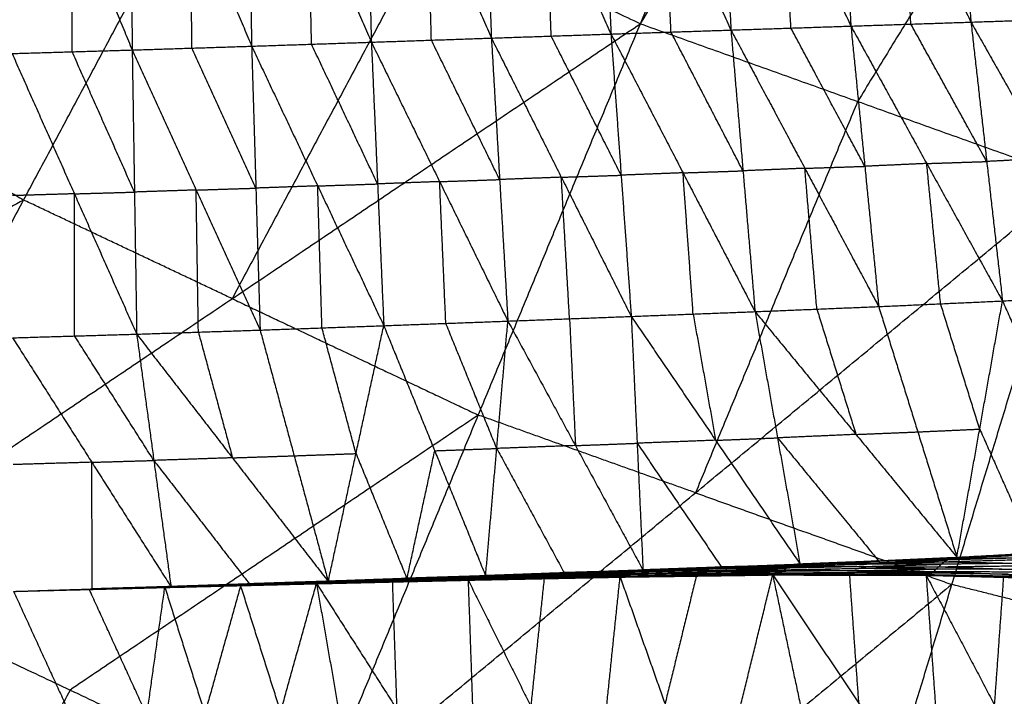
# Model space of a CAD drawing. Header units: millimetres. Extents: x -106 to 110, y -96 to 120.
# Tile 523 of 656: x -20.27 to -11.28, y -33.84 to -27.66. Entities that reach past the tile are written whole.
import ezdxf

# ---------------------------------------------------------------- set-up
doc = ezdxf.new("R2010")
doc.units = ezdxf.units.MM
doc.header["$MEASUREMENT"] = 0
doc.layers.add('Default', color=7, linetype='Continuous', true_color=0x000000)

msp = doc.modelspace()

# ---------------------------------------------------------------- linework, layer by layer
at = {"layer": 'Default'}
for points in [[(-14.606, -27.6985, 3.8092), (-11.4936, -20.1845, 3.779), (-8.3812, -12.6706, 3.7488)], [(-14.606, -27.6985, 3.8092), (-10.2622, -20.6251, 3.779), (-5.9183, -13.5518, 3.7488)], [(-8.2792, -21.3346, 3.779), (-10.4512, -24.8713, 3.7941), (-12.6231, -28.408, 3.8092)], [(-20.2201, -24.8149, 3.8092), (-21.2942, -26.4225, 3.8222), (-22.3684, -28.0302, 3.8351)], [(-12.8478, -25.0642, -3.0817), (-12.7661, -26.392, -2.9213), (-12.6844, -27.7199, -2.7609)], [(-12.8478, -25.0642, -3.0817), (-12.2182, -26.3739, -2.9137), (-11.5885, -27.6836, -2.7457)], [(-11.773, -25.0445, -3.0663), (-11.6808, -26.364, -2.906), (-11.5885, -27.6836, -2.7457)], [(-16.0636, -25.1468, -3.0814), (-16.015, -26.4881, -2.9225), (-15.9663, -27.8294, -2.7636)], [(-16.0636, -25.1468, -3.0814), (-15.469, -26.4696, -2.9244), (-14.8743, -27.7924, -2.7675)], [(-14.9934, -25.1165, -3.0866), (-14.9339, -26.4545, -2.9271), (-14.8743, -27.7924, -2.7675)], [(-14.9934, -25.1165, -3.0866), (-14.3864, -26.4363, -2.927), (-13.7794, -27.756, -2.7673)], [(-13.9213, -25.0886, -3.0875), (-13.8503, -26.4223, -2.9274), (-13.7794, -27.756, -2.7673)], [(-13.9213, -25.0886, -3.0875), (-13.3029, -26.4042, -2.9242), (-12.6844, -27.7199, -2.7609)], [(-19.2711, -25.2435, -3.0604), (-19.2581, -26.5909, -2.9029), (-19.2451, -27.9383, -2.7453)], [(-19.2711, -25.2435, -3.0604), (-18.713, -26.5735, -2.9055), (-18.1548, -27.9035, -2.7506)], [(-18.204, -25.2113, -3.0662), (-18.1794, -26.5574, -2.9084), (-18.1548, -27.9035, -2.7506)], [(-18.204, -25.2113, -3.0662), (-17.6329, -26.5391, -2.9117), (-17.0619, -27.8669, -2.7573)], [(-17.1347, -25.1787, -3.0739), (-17.0983, -26.5228, -2.9156), (-17.0619, -27.8669, -2.7573)], [(-17.1347, -25.1787, -3.0739), (-16.5505, -26.5041, -2.9187), (-15.9663, -27.8294, -2.7636)], [(-20.3434, -25.2747, -3.0591), (-19.7943, -26.6065, -2.9022), (-19.2451, -27.9383, -2.7453)], [(-26.3232, -30.1627, 3.8611), (-22.3684, -28.0302, 3.8351), (-18.4137, -25.8976, 3.8092)], [(-22.0594, -32.7183, 3.8611), (-20.2365, -29.308, 3.8351), (-18.4137, -25.8976, 3.8092)], [(-18.4137, -25.8976, 3.8092), (-16.5098, -26.798, 3.8092), (-14.606, -27.6985, 3.8092)], [(-13.2319, -27.7379, -2.7641), (-13.2674, -27.0711, -2.8441), (-13.3029, -26.4042, -2.9242)], [(-12.1365, -27.7017, -2.7533), (-12.1773, -27.0378, -2.8335), (-12.2182, -26.3739, -2.9137)], [(-16.5141, -27.8481, -2.7605), (-16.5323, -27.1761, -2.8396), (-16.5505, -26.5041, -2.9187)], [(-15.4203, -27.8109, -2.7656), (-15.4446, -27.1403, -2.845), (-15.469, -26.4696, -2.9244)], [(-14.3268, -27.7742, -2.7674), (-14.3566, -27.1052, -2.8472), (-14.3864, -26.4363, -2.927)], [(-18.7, -27.9209, -2.7479), (-18.7065, -27.2472, -2.8267), (-18.713, -26.5735, -2.9055)], [(-17.6084, -27.8852, -2.754), (-17.6207, -27.2121, -2.8329), (-17.6329, -26.5391, -2.9117)], [(-19.7934, -27.9543, -2.7444), (-19.7938, -27.2804, -2.8233), (-19.7943, -26.6065, -2.9022)], [(-16.5098, -26.798, 3.8092), (-17.4213, -28.5032, 3.8222), (-18.3327, -30.2084, 3.8351)], [(-12.6844, -27.7199, -2.7609), (-12.1365, -27.7017, -2.7533), (-11.5885, -27.6836, -2.7457)], [(-11.5885, -27.6836, -2.7457), (-11.0416, -27.6653, -2.7324), (-10.4947, -27.6471, -2.7191)], [(-11.5885, -27.6836, -2.7457), (-11.4446, -28.9564, -2.2401), (-11.3006, -30.2292, -1.7344)], [(-11.5885, -27.6836, -2.7457), (-10.8838, -28.9275, -2.2306), (-10.1791, -30.1714, -1.7155)], [(-22.0594, -32.7183, 3.8611), (-18.3327, -30.2084, 3.8351), (-14.606, -27.6985, 3.8092)], [(-17.5657, -34.8437, 3.8611), (-16.0858, -31.2711, 3.8351), (-14.606, -27.6985, 3.8092)], [(-14.8743, -27.7924, -2.7675), (-14.3268, -27.7742, -2.7674), (-13.7794, -27.756, -2.7673)], [(-14.606, -27.6985, 3.8092), (-12.6231, -28.408, 3.8092), (-10.6401, -29.1175, 3.8092)], [(-13.7794, -27.756, -2.7673), (-13.2319, -27.7379, -2.7641), (-12.6844, -27.7199, -2.7609)], [(-13.7794, -27.756, -2.7673), (-13.6694, -29.0415, -2.2594), (-13.5595, -30.3269, -1.7514)], [(-13.7794, -27.756, -2.7673), (-13.1049, -29.0183, -2.2566), (-12.4305, -30.2806, -1.7458)], [(-12.5575, -29.0002, -2.2533), (-12.8947, -28.3691, -2.5087), (-13.2319, -27.7379, -2.7641)], [(-12.6844, -27.7199, -2.7609), (-12.5575, -29.0002, -2.2533), (-12.4305, -30.2806, -1.7458)], [(-12.6844, -27.7199, -2.7609), (-11.9925, -28.9745, -2.2476), (-11.3006, -30.2292, -1.7344)], [(-11.4446, -28.9564, -2.2401), (-11.7905, -28.3291, -2.4967), (-12.1365, -27.7017, -2.7533)], [(-17.0619, -27.8669, -2.7573), (-16.5141, -27.8481, -2.7605), (-15.9663, -27.8294, -2.7636)], [(-15.891, -29.1211, -2.2573), (-16.2026, -28.4846, -2.5089), (-16.5141, -27.8481, -2.7605)], [(-15.9663, -27.8294, -2.7636), (-15.4203, -27.8109, -2.7656), (-14.8743, -27.7924, -2.7675)], [(-15.9663, -27.8294, -2.7636), (-15.891, -29.1211, -2.2573), (-15.8158, -30.4129, -1.7509)], [(-15.9663, -27.8294, -2.7636), (-15.3279, -29.0999, -2.2582), (-14.6895, -30.3704, -1.7527)], [(-14.7819, -29.0814, -2.2601), (-15.1011, -28.4462, -2.5128), (-15.4203, -27.8109, -2.7656)], [(-14.8743, -27.7924, -2.7675), (-14.7819, -29.0814, -2.2601), (-14.6895, -30.3704, -1.7527)], [(-14.8743, -27.7924, -2.7675), (-14.2169, -29.0597, -2.2595), (-13.5595, -30.3269, -1.7514)], [(-13.6694, -29.0415, -2.2594), (-13.9981, -28.4078, -2.5134), (-14.3268, -27.7742, -2.7674)], [(-20.3417, -27.9704, -2.7435), (-19.7934, -27.9543, -2.7444), (-19.2451, -27.9383, -2.7453)], [(-19.2451, -27.9383, -2.7453), (-18.7, -27.9209, -2.7479), (-18.1548, -27.9035, -2.7506)], [(-19.2451, -27.9383, -2.7453), (-19.2247, -29.2353, -2.2417), (-19.2042, -30.5323, -1.7382)], [(-19.2451, -27.9383, -2.7453), (-18.6614, -29.2167, -2.2439), (-18.0777, -30.4951, -1.7425)], [(-18.1163, -29.1993, -2.2466), (-18.4081, -28.5601, -2.4973), (-18.7, -27.9209, -2.7479)], [(-18.1548, -27.9035, -2.7506), (-17.6084, -27.8852, -2.754), (-17.0619, -27.8669, -2.7573)], [(-18.1548, -27.9035, -2.7506), (-18.1163, -29.1993, -2.2466), (-18.0777, -30.4951, -1.7425)], [(-18.1548, -27.9035, -2.7506), (-17.5517, -29.1792, -2.2489), (-16.9486, -30.4549, -1.7472)], [(-17.0052, -29.1609, -2.2523), (-17.3068, -28.523, -2.5031), (-17.6084, -27.8852, -2.754)], [(-17.0619, -27.8669, -2.7573), (-17.0052, -29.1609, -2.2523), (-16.9486, -30.4549, -1.7472)], [(-17.0619, -27.8669, -2.7573), (-16.4388, -29.1399, -2.2541), (-15.8158, -30.4129, -1.7509)], [(-22.3684, -28.0302, 3.8351), (-21.3025, -28.6691, 3.8351), (-20.2365, -29.308, 3.8351)], [(-20.3417, -27.9704, -2.7435), (-19.7729, -29.2513, -2.2408), (-19.2042, -30.5323, -1.7382)], [(-19.2247, -29.2353, -2.2417), (-19.509, -28.5948, -2.493), (-19.7934, -27.9543, -2.7444)], [(-12.6231, -28.408, 3.8092), (-13.363, -30.1943, 3.8222), (-14.1029, -31.9806, 3.8351)], [(-10.8838, -28.9275, -2.2306), (-11.1642, -28.9419, -2.2353), (-11.4446, -28.9564, -2.2401)], [(-13.1049, -29.0183, -2.2566), (-13.3872, -29.0299, -2.258), (-13.6694, -29.0415, -2.2594)], [(-13.1049, -29.0183, -2.2566), (-12.8312, -29.0093, -2.255), (-12.5575, -29.0002, -2.2533)], [(-12.995, -30.3037, -1.7486), (-13.0499, -29.661, -2.0026), (-13.1049, -29.0183, -2.2566)], [(-11.9925, -28.9745, -2.2476), (-12.275, -28.9874, -2.2505), (-12.5575, -29.0002, -2.2533)], [(-11.9925, -28.9745, -2.2476), (-11.7186, -28.9655, -2.2439), (-11.4446, -28.9564, -2.2401)], [(-11.8656, -30.2549, -1.7401), (-11.929, -29.6147, -1.9939), (-11.9925, -28.9745, -2.2476)], [(-17.5657, -34.8437, 3.8611), (-14.1029, -31.9806, 3.8351), (-10.6401, -29.1175, 3.8092)], [(-16.4388, -29.1399, -2.2541), (-16.1649, -29.1305, -2.2557), (-15.891, -29.1211, -2.2573)], [(-15.3279, -29.0999, -2.2582), (-15.6095, -29.1105, -2.2577), (-15.891, -29.1211, -2.2573)], [(-15.3279, -29.0999, -2.2582), (-15.0549, -29.0907, -2.2591), (-14.7819, -29.0814, -2.2601)], [(-15.2527, -30.3916, -1.7518), (-15.2903, -29.7458, -2.005), (-15.3279, -29.0999, -2.2582)], [(-14.2169, -29.0597, -2.2595), (-14.4994, -29.0705, -2.2598), (-14.7819, -29.0814, -2.2601)], [(-14.2169, -29.0597, -2.2595), (-13.9432, -29.0506, -2.2594), (-13.6694, -29.0415, -2.2594)], [(-14.1245, -30.3486, -1.7521), (-14.1707, -29.7041, -2.0058), (-14.2169, -29.0597, -2.2595)], [(-12.8852, -36.5184, 3.8611), (-11.7627, -32.818, 3.8351), (-10.6401, -29.1175, 3.8092)], [(-18.6614, -29.2167, -2.2439), (-18.3888, -29.208, -2.2452), (-18.1163, -29.1993, -2.2466)], [(-17.5517, -29.1792, -2.2489), (-17.834, -29.1892, -2.2477), (-18.1163, -29.1993, -2.2466)], [(-17.5517, -29.1792, -2.2489), (-17.2785, -29.17, -2.2506), (-17.0052, -29.1609, -2.2523)], [(-17.5131, -30.475, -1.7448), (-17.5324, -29.8271, -1.9969), (-17.5517, -29.1792, -2.2489)], [(-16.4388, -29.1399, -2.2541), (-16.722, -29.1504, -2.2532), (-17.0052, -29.1609, -2.2523)], [(-16.3822, -30.4339, -1.7491), (-16.4105, -29.7869, -2.0016), (-16.4388, -29.1399, -2.2541)], [(-19.7729, -29.2513, -2.2408), (-20.0561, -29.2597, -2.2401), (-20.3393, -29.268, -2.2394)], [(-19.7729, -29.2513, -2.2408), (-19.4988, -29.2433, -2.2413), (-19.2247, -29.2353, -2.2417)], [(-19.7705, -30.5489, -1.7368), (-19.7717, -29.9001, -1.9888), (-19.7729, -29.2513, -2.2408)], [(-18.6614, -29.2167, -2.2439), (-18.943, -29.226, -2.2428), (-19.2247, -29.2353, -2.2417)], [(-18.6409, -30.5137, -1.7403), (-18.6512, -29.8652, -1.9921), (-18.6614, -29.2167, -2.2439)], [(-20.2365, -29.308, 3.8351), (-22.2139, -30.3742, 3.8481), (-24.1913, -31.4405, 3.8611)], [(-18.3327, -30.2084, 3.8351), (-19.2846, -29.7582, 3.8351), (-20.2365, -29.308, 3.8351)], [(-12.8852, -36.5184, 3.8611), (-9.7197, -33.3297, 3.8351), (-6.5543, -30.1409, 3.8092)], [(-11.3006, -30.2292, -1.7344), (-10.7399, -30.2003, -1.725), (-10.1791, -30.1714, -1.7155)], [(-18.3327, -30.2084, 3.8351), (-17.2093, -30.7398, 3.8351), (-16.0858, -31.2711, 3.8351)], [(-13.5595, -30.3269, -1.7514), (-12.995, -30.3037, -1.7486), (-12.4305, -30.2806, -1.7458)], [(-12.4305, -30.2806, -1.7458), (-11.8656, -30.2549, -1.7401), (-11.3006, -30.2292, -1.7344)], [(-12.4305, -30.2806, -1.7458), (-12.0736, -31.4247, -0.8236), (-11.7168, -32.5688, 0.0987)], [(-11.5087, -31.399, -0.8179), (-11.6871, -30.8269, -1.279), (-11.8656, -30.2549, -1.7401)], [(-11.7168, -32.5688, 0.0987), (-11.5087, -31.399, -0.8179), (-11.3006, -30.2292, -1.7344)], [(-11.3006, -30.2292, -1.7344), (-10.7965, -31.3601, -0.8194), (-10.2924, -32.4909, 0.0957)], [(-15.8158, -30.4129, -1.7509), (-15.2527, -30.3916, -1.7518), (-14.6895, -30.3704, -1.7527)], [(-14.6895, -30.3704, -1.7527), (-14.1245, -30.3486, -1.7521), (-13.5595, -30.3269, -1.7514)], [(-14.6895, -30.3704, -1.7527), (-14.6358, -31.5283, -0.8237), (-14.5822, -32.6862, 0.1054)], [(-14.6895, -30.3704, -1.7527), (-13.9193, -31.5011, -0.8254), (-13.149, -32.6317, 0.1019)], [(-14.1245, -30.3486, -1.7521), (-14.0219, -30.9248, -1.2888), (-13.9193, -31.5011, -0.8254)], [(-13.5595, -30.3269, -1.7514), (-13.3543, -31.4793, -0.8248), (-13.149, -32.6317, 0.1019)], [(-13.5595, -30.3269, -1.7514), (-12.6381, -31.4479, -0.8264), (-11.7168, -32.5688, 0.0987)], [(-12.995, -30.3037, -1.7486), (-12.8165, -30.8758, -1.2875), (-12.6381, -31.4479, -0.8264)], [(-18.0777, -30.4951, -1.7425), (-17.5131, -30.475, -1.7448), (-16.9486, -30.4549, -1.7472)], [(-17.4555, -32.7903, 0.1135), (-17.2021, -31.6226, -0.8168), (-16.9486, -30.4549, -1.7472)], [(-16.9486, -30.4549, -1.7472), (-16.3822, -30.4339, -1.7491), (-15.8158, -30.4129, -1.7509)], [(-16.9486, -30.4549, -1.7472), (-16.4837, -31.5969, -0.819), (-16.0188, -32.7389, 0.1093)], [(-15.9173, -31.5759, -0.8208), (-16.1497, -31.0049, -1.2849), (-16.3822, -30.4339, -1.7491)], [(-16.0188, -32.7389, 0.1093), (-15.9173, -31.5759, -0.8208), (-15.8158, -30.4129, -1.7509)], [(-15.8158, -30.4129, -1.7509), (-15.199, -31.5496, -0.8228), (-14.5822, -32.6862, 0.1054)], [(-15.2527, -30.3916, -1.7518), (-15.2258, -30.9706, -1.2873), (-15.199, -31.5496, -0.8228)], [(-20.3369, -30.5656, -1.7354), (-19.7705, -30.5489, -1.7368), (-19.2042, -30.5323, -1.7382)], [(-19.0478, -31.6853, -0.81), (-19.4092, -31.1171, -1.2734), (-19.7705, -30.5489, -1.7368)], [(-19.2042, -30.5323, -1.7382), (-18.6409, -30.5137, -1.7403), (-18.0777, -30.4951, -1.7425)], [(-19.2042, -30.5323, -1.7382), (-19.0478, -31.6853, -0.81), (-18.8914, -32.8383, 0.1182)], [(-19.2042, -30.5323, -1.7382), (-18.3298, -31.6613, -0.8123), (-17.4555, -32.7903, 0.1135)], [(-18.6409, -30.5137, -1.7403), (-18.4854, -31.0875, -1.2763), (-18.3298, -31.6613, -0.8123)], [(-18.0777, -30.4951, -1.7425), (-17.7666, -31.6427, -0.8145), (-17.4555, -32.7903, 0.1135)], [(-17.2021, -31.6226, -0.8168), (-17.3576, -31.0488, -1.2808), (-17.5131, -30.475, -1.7448)], [(-20.3369, -30.5656, -1.7354), (-19.6142, -31.702, -0.8086), (-18.8914, -32.8383, 0.1182)], [(-16.0858, -31.2711, 3.8351), (-17.9492, -32.5261, 3.8481), (-19.8125, -33.781, 3.8611)], [(-14.1029, -31.9806, 3.8351), (-15.0944, -31.6259, 3.8351), (-16.0858, -31.2711, 3.8351)], [(-12.6381, -31.4479, -0.8264), (-12.9962, -31.4636, -0.8256), (-13.3543, -31.4793, -0.8248)], [(-12.6381, -31.4479, -0.8264), (-12.3559, -31.4363, -0.825), (-12.0736, -31.4247, -0.8236)], [(-12.0736, -31.4247, -0.8236), (-11.7912, -31.4119, -0.8207), (-11.5087, -31.399, -0.8179)], [(-11.5087, -31.399, -0.8179), (-11.2566, -31.9644, -0.3603), (-11.0046, -32.5299, 0.0972)], [(-15.199, -31.5496, -0.8228), (-14.9174, -31.5389, -0.8232), (-14.6358, -31.5283, -0.8237)], [(-13.9193, -31.5011, -0.8254), (-14.2776, -31.5147, -0.8245), (-14.6358, -31.5283, -0.8237)], [(-14.6358, -31.5283, -0.8237), (-14.2507, -32.0936, -0.36), (-13.8656, -32.659, 0.1036)], [(-13.9193, -31.5011, -0.8254), (-13.6368, -31.4902, -0.8251), (-13.3543, -31.4793, -0.8248)], [(-13.3543, -31.4793, -0.8248), (-12.8936, -32.0398, -0.3623), (-12.4329, -32.6003, 0.1003)], [(-17.7666, -31.6427, -0.8145), (-17.4843, -31.6326, -0.8157), (-17.2021, -31.6226, -0.8168)], [(-17.2021, -31.6226, -0.8168), (-16.9696, -32.1936, -0.3527), (-16.7371, -32.7646, 0.1114)], [(-16.7371, -32.7646, 0.1114), (-16.6104, -32.1807, -0.3538), (-16.4837, -31.5969, -0.819)], [(-16.4837, -31.5969, -0.819), (-16.2005, -31.5864, -0.8199), (-15.9173, -31.5759, -0.8208)], [(-15.199, -31.5496, -0.8228), (-15.5581, -31.5627, -0.8218), (-15.9173, -31.5759, -0.8208)], [(-15.9173, -31.5759, -0.8208), (-15.6089, -32.1442, -0.3568), (-15.3005, -32.7126, 0.1073)], [(-19.6142, -31.702, -0.8086), (-19.9733, -31.7126, -0.8074), (-20.3323, -31.7233, -0.8062)], [(-19.6142, -31.702, -0.8086), (-19.331, -31.6936, -0.8093), (-19.0478, -31.6853, -0.81)], [(-19.6096, -32.8596, 0.1206), (-19.6119, -32.2808, -0.344), (-19.6142, -31.702, -0.8086)], [(-18.3298, -31.6613, -0.8123), (-18.6888, -31.6733, -0.8112), (-19.0478, -31.6853, -0.81)], [(-19.0478, -31.6853, -0.81), (-18.6106, -32.2498, -0.3471), (-18.1735, -32.8143, 0.1159)], [(-18.3298, -31.6613, -0.8123), (-18.0482, -31.652, -0.8134), (-17.7666, -31.6427, -0.8145)], [(-14.1029, -31.9806, 3.8351), (-12.9328, -32.3993, 3.8351), (-11.7627, -32.818, 3.8351)], [(-11.7783, -32.5784, 0.0802), (-11.0678, -32.5475, 0.0667), (-10.3573, -32.5166, 0.0532)], [(-11.7168, -32.5688, 0.0987), (-11.0046, -32.5299, 0.0972), (-10.2924, -32.4909, 0.0957)], [(-11.7168, -32.5688, 0.0987), (-11.037, -32.5427, 0.076), (-10.3573, -32.5166, 0.0532)], [(-13.2518, -32.6524, 0.0781), (-12.5429, -32.6312, 0.0666), (-11.834, -32.6101, 0.0551)], [(-12.5184, -32.6217, 0.0752), (-12.8729, -32.6322, 0.0809), (-13.2273, -32.6428, 0.0867)], [(-13.2028, -32.6332, 0.0952), (-12.4906, -32.6058, 0.0877), (-11.7783, -32.5784, 0.0802)], [(-13.2028, -32.6332, 0.0952), (-12.5184, -32.6217, 0.0752), (-11.834, -32.6101, 0.0551)], [(-12.4637, -32.6051, 0.091), (-12.8198, -32.6188, 0.0948), (-13.1759, -32.6325, 0.0986)], [(-13.1759, -32.6325, 0.0986), (-12.8333, -32.6192, 0.0931), (-12.4906, -32.6058, 0.0877)], [(-13.149, -32.6317, 0.1019), (-12.4329, -32.6003, 0.1003), (-11.7168, -32.5688, 0.0987)], [(-13.149, -32.6317, 0.1019), (-12.4637, -32.6051, 0.091), (-11.7783, -32.5784, 0.0802)], [(-12.5429, -32.6312, 0.0666), (-12.5307, -32.6265, 0.0709), (-12.5184, -32.6217, 0.0752)], [(-12.5184, -32.6217, 0.0752), (-12.1623, -32.608, 0.0714), (-11.8062, -32.5942, 0.0677)], [(-11.8062, -32.5942, 0.0677), (-12.1484, -32.6, 0.0777), (-12.4906, -32.6058, 0.0877)], [(-12.4637, -32.6051, 0.091), (-12.1056, -32.5893, 0.0902), (-11.7475, -32.5736, 0.0894)], [(-12.4329, -32.6003, 0.1003), (-12.4483, -32.6027, 0.0957), (-12.4637, -32.6051, 0.091)], [(-11.8839, -32.6558, 0.0508), (-11.8589, -32.6329, 0.0529), (-11.834, -32.6101, 0.0551)], [(-11.1511, -32.6243, 0.0308), (-11.505, -32.6286, 0.0419), (-11.8589, -32.6329, 0.0529)], [(-11.834, -32.6101, 0.0551), (-11.125, -32.5898, 0.0345), (-10.4159, -32.5695, 0.0138)], [(-11.834, -32.6101, 0.0551), (-11.8062, -32.5942, 0.0677), (-11.7783, -32.5784, 0.0802)], [(-11.834, -32.6101, 0.0551), (-11.1511, -32.6243, 0.0308), (-10.4682, -32.6385, 0.0064)], [(-11.0971, -32.574, 0.047), (-11.4517, -32.5841, 0.0573), (-11.8062, -32.5942, 0.0677)], [(-11.7783, -32.5784, 0.0802), (-11.7475, -32.5736, 0.0894), (-11.7168, -32.5688, 0.0987)], [(-11.7783, -32.5784, 0.0802), (-11.0971, -32.574, 0.047), (-10.4159, -32.5695, 0.0138)], [(-11.037, -32.5427, 0.076), (-11.3923, -32.5582, 0.0827), (-11.7475, -32.5736, 0.0894)], [(-11.7475, -32.5736, 0.0894), (-11.4077, -32.5606, 0.0781), (-11.0678, -32.5475, 0.0667)], [(-16.0846, -32.7435, 0.0931), (-15.3765, -32.7202, 0.091), (-14.6684, -32.6968, 0.0888)], [(-15.3608, -32.7166, 0.0969), (-15.7149, -32.7282, 0.098), (-16.0689, -32.7399, 0.0991)], [(-16.0532, -32.7363, 0.1051), (-15.3403, -32.7105, 0.1037), (-14.6273, -32.6848, 0.1023)], [(-16.0532, -32.7363, 0.1051), (-15.3608, -32.7166, 0.0969), (-14.6684, -32.6968, 0.0888)], [(-16.036, -32.7376, 0.1072), (-15.6881, -32.724, 0.1054), (-15.3403, -32.7105, 0.1037)], [(-15.323, -32.7118, 0.1058), (-15.6795, -32.7247, 0.1065), (-16.036, -32.7376, 0.1072)], [(-16.0188, -32.7389, 0.1093), (-15.323, -32.7118, 0.1058), (-14.6273, -32.6848, 0.1023)], [(-16.0188, -32.7389, 0.1093), (-15.3005, -32.7126, 0.1073), (-14.5822, -32.6862, 0.1054)], [(-15.395, -32.731, 0.0896), (-15.0409, -32.7193, 0.0885), (-14.6869, -32.7077, 0.0875)], [(-14.6869, -32.7077, 0.0875), (-15.0317, -32.7139, 0.0892), (-15.3765, -32.7202, 0.091)], [(-15.3765, -32.7202, 0.091), (-15.3687, -32.7184, 0.094), (-15.3608, -32.7166, 0.0969)], [(-15.3608, -32.7166, 0.0969), (-15.0044, -32.7037, 0.0963), (-14.6479, -32.6908, 0.0956)], [(-14.6479, -32.6908, 0.0956), (-14.9941, -32.7007, 0.0996), (-15.3403, -32.7105, 0.1037)], [(-15.323, -32.7118, 0.1058), (-14.9639, -32.6987, 0.1048), (-14.6047, -32.6855, 0.1038)], [(-15.3005, -32.7126, 0.1073), (-15.3118, -32.7122, 0.1066), (-15.323, -32.7118, 0.1058)], [(-14.7381, -32.7388, 0.091), (-14.0365, -32.7257, 0.0861), (-13.3349, -32.7126, 0.0812)], [(-14.0202, -32.7155, 0.0836), (-14.3709, -32.7221, 0.0861), (-14.7217, -32.7286, 0.0885)], [(-14.7054, -32.7185, 0.0861), (-14.0006, -32.7009, 0.0806), (-13.2959, -32.6834, 0.075)], [(-14.7054, -32.7185, 0.0861), (-14.6869, -32.7077, 0.0875), (-14.6684, -32.6968, 0.0888)], [(-14.7054, -32.7185, 0.0861), (-14.0202, -32.7155, 0.0836), (-13.3349, -32.7126, 0.0812)], [(-13.9821, -32.6901, 0.0819), (-14.3345, -32.6989, 0.0847), (-14.6869, -32.7077, 0.0875)], [(-14.6684, -32.6968, 0.0888), (-13.9601, -32.6746, 0.0834), (-13.2518, -32.6524, 0.0781)], [(-14.6684, -32.6968, 0.0888), (-13.9821, -32.6901, 0.0819), (-13.2959, -32.6834, 0.075)], [(-14.6684, -32.6968, 0.0888), (-14.6479, -32.6908, 0.0956), (-14.6273, -32.6848, 0.1023)], [(-13.9396, -32.6686, 0.0902), (-14.2937, -32.6797, 0.0929), (-14.6479, -32.6908, 0.0956)], [(-14.6273, -32.6848, 0.1023), (-13.9151, -32.659, 0.0988), (-13.2028, -32.6332, 0.0952)], [(-14.6273, -32.6848, 0.1023), (-13.9396, -32.6686, 0.0902), (-13.2518, -32.6524, 0.0781)], [(-14.6273, -32.6848, 0.1023), (-14.6047, -32.6855, 0.1038), (-14.5822, -32.6862, 0.1054)], [(-14.6047, -32.6855, 0.1038), (-14.2599, -32.6722, 0.1013), (-13.9151, -32.659, 0.0988)], [(-13.8925, -32.6597, 0.1003), (-14.2486, -32.6726, 0.1021), (-14.6047, -32.6855, 0.1038)], [(-14.5822, -32.6862, 0.1054), (-13.8656, -32.659, 0.1036), (-13.149, -32.6317, 0.1019)], [(-14.5822, -32.6862, 0.1054), (-13.8925, -32.6597, 0.1003), (-13.2028, -32.6332, 0.0952)], [(-14.0365, -32.7257, 0.0861), (-14.0283, -32.7206, 0.0849), (-14.0202, -32.7155, 0.0836)], [(-14.0202, -32.7155, 0.0836), (-13.6678, -32.7068, 0.0809), (-13.3154, -32.698, 0.0781)], [(-14.0006, -32.7009, 0.0806), (-13.9914, -32.6955, 0.0812), (-13.9821, -32.6901, 0.0819)], [(-13.3154, -32.698, 0.0781), (-13.658, -32.6995, 0.0793), (-14.0006, -32.7009, 0.0806)], [(-13.9821, -32.6901, 0.0819), (-13.628, -32.679, 0.0792), (-13.2738, -32.6679, 0.0766)], [(-13.2738, -32.6679, 0.0766), (-13.617, -32.6713, 0.08), (-13.9601, -32.6746, 0.0834)], [(-13.9601, -32.6746, 0.0834), (-13.9498, -32.6716, 0.0868), (-13.9396, -32.6686, 0.0902)], [(-13.9396, -32.6686, 0.0902), (-13.5834, -32.6557, 0.0884), (-13.2273, -32.6428, 0.0867)], [(-13.2273, -32.6428, 0.0867), (-13.5712, -32.6509, 0.0927), (-13.9151, -32.659, 0.0988)], [(-13.8925, -32.6597, 0.1003), (-13.5342, -32.6461, 0.0994), (-13.1759, -32.6325, 0.0986)], [(-13.8656, -32.659, 0.1036), (-13.879, -32.6594, 0.102), (-13.8925, -32.6597, 0.1003)], [(-13.3692, -32.7301, 0.0968), (-13.3521, -32.7213, 0.089), (-13.3349, -32.7126, 0.0812)], [(-13.3349, -32.7126, 0.0812), (-13.3154, -32.698, 0.0781), (-13.2959, -32.6834, 0.075)], [(-13.3349, -32.7126, 0.0812), (-12.6313, -32.7057, 0.0703), (-11.9277, -32.6988, 0.0594)], [(-13.3349, -32.7126, 0.0812), (-12.6503, -32.7199, 0.082), (-11.9657, -32.7272, 0.0828)], [(-12.6118, -32.6911, 0.0672), (-12.9636, -32.6946, 0.0727), (-13.3154, -32.698, 0.0781)], [(-13.2959, -32.6834, 0.075), (-13.2738, -32.6679, 0.0766), (-13.2518, -32.6524, 0.0781)], [(-13.2959, -32.6834, 0.075), (-12.5899, -32.6696, 0.0629), (-11.8839, -32.6558, 0.0508)], [(-13.2959, -32.6834, 0.075), (-12.6118, -32.6911, 0.0672), (-11.9277, -32.6988, 0.0594)], [(-12.5678, -32.6541, 0.0644), (-12.9208, -32.661, 0.0705), (-13.2738, -32.6679, 0.0766)], [(-13.2518, -32.6524, 0.0781), (-13.2273, -32.6428, 0.0867), (-13.2028, -32.6332, 0.0952)], [(-13.2518, -32.6524, 0.0781), (-12.5678, -32.6541, 0.0644), (-11.8839, -32.6558, 0.0508)], [(-13.2028, -32.6332, 0.0952), (-13.1759, -32.6325, 0.0986), (-13.149, -32.6317, 0.1019)], [(-12.6503, -32.7199, 0.082), (-12.2985, -32.7165, 0.0765), (-11.9467, -32.713, 0.0711)], [(-12.6313, -32.7057, 0.0703), (-12.6215, -32.6984, 0.0688), (-12.6118, -32.6911, 0.0672)], [(-11.9467, -32.713, 0.0711), (-12.289, -32.7094, 0.0707), (-12.6313, -32.7057, 0.0703)], [(-12.6118, -32.6911, 0.0672), (-12.2588, -32.6842, 0.0612), (-11.9058, -32.6773, 0.0551)], [(-12.5899, -32.6696, 0.0629), (-12.5788, -32.6618, 0.0637), (-12.5678, -32.6541, 0.0644)], [(-11.9058, -32.6773, 0.0551), (-12.2478, -32.6734, 0.059), (-12.5899, -32.6696, 0.0629)], [(-12.5678, -32.6541, 0.0644), (-12.2134, -32.6435, 0.0587), (-11.8589, -32.6329, 0.0529)], [(-11.8589, -32.6329, 0.0529), (-12.2009, -32.6321, 0.0598), (-12.5429, -32.6312, 0.0666)], [(-11.9657, -32.7272, 0.0828), (-11.9467, -32.713, 0.0711), (-11.9277, -32.6988, 0.0594)], [(-11.2406, -32.725, 0.0583), (-11.5937, -32.719, 0.0647), (-11.9467, -32.713, 0.0711)], [(-11.9277, -32.6988, 0.0594), (-11.9058, -32.6773, 0.0551), (-11.8839, -32.6558, 0.0508)], [(-11.9277, -32.6988, 0.0594), (-11.2406, -32.725, 0.0583), (-10.5536, -32.7512, 0.0573)], [(-11.9277, -32.6988, 0.0594), (-11.2209, -32.7013, 0.0395), (-10.514, -32.7039, 0.0196)], [(-11.1989, -32.6798, 0.0352), (-11.5524, -32.6786, 0.0451), (-11.9058, -32.6773, 0.0551)], [(-11.8839, -32.6558, 0.0508), (-11.176, -32.6471, 0.0286), (-10.4682, -32.6385, 0.0064)], [(-11.8839, -32.6558, 0.0508), (-11.1989, -32.6798, 0.0352), (-10.514, -32.7039, 0.0196)], [(-22.0594, -32.7183, 3.8611), (-19.8125, -33.781, 3.8611), (-17.5657, -34.8437, 3.8611)], [(-18.9245, -32.8409, 0.1026), (-18.2215, -32.8201, 0.0981), (-17.5185, -32.7993, 0.0937)], [(-18.9145, -32.8375, 0.1048), (-18.207, -32.8142, 0.1007), (-17.4995, -32.7909, 0.0966)], [(-18.9145, -32.8375, 0.1048), (-18.2165, -32.8184, 0.0992), (-17.5185, -32.7993, 0.0937)], [(-18.9035, -32.8363, 0.112), (-18.191, -32.8118, 0.1096), (-17.4785, -32.7873, 0.1071)], [(-18.9035, -32.8363, 0.112), (-18.2015, -32.8136, 0.1043), (-17.4995, -32.7909, 0.0966)], [(-18.8914, -32.8383, 0.1182), (-18.185, -32.8128, 0.1127), (-17.4785, -32.7873, 0.1071)], [(-18.8914, -32.8383, 0.1182), (-18.1735, -32.8143, 0.1159), (-17.4555, -32.7903, 0.1135)], [(-18.2299, -32.824, 0.1), (-17.8784, -32.8136, 0.0978), (-17.5269, -32.8032, 0.0956)], [(-17.5269, -32.8032, 0.0956), (-17.8742, -32.8117, 0.0968), (-18.2215, -32.8201, 0.0981)], [(-18.2165, -32.8184, 0.0992), (-17.8628, -32.8068, 0.0972), (-17.509, -32.7951, 0.0951)], [(-17.509, -32.7951, 0.0951), (-17.858, -32.8047, 0.0979), (-18.207, -32.8142, 0.1007)], [(-18.2015, -32.8136, 0.1043), (-17.8453, -32.8014, 0.1031), (-17.489, -32.7891, 0.1019)], [(-17.489, -32.7891, 0.1019), (-17.84, -32.8005, 0.1057), (-18.191, -32.8118, 0.1096)], [(-18.185, -32.8128, 0.1127), (-17.826, -32.8008, 0.1115), (-17.467, -32.7888, 0.1103)], [(-17.5631, -32.8078, 0.1131), (-16.871, -32.7917, 0.1111), (-16.1789, -32.7756, 0.1091)], [(-17.5566, -32.8091, 0.1101), (-17.2138, -32.8004, 0.1106), (-16.871, -32.7917, 0.1111)], [(-16.8646, -32.7929, 0.1081), (-17.2106, -32.801, 0.1091), (-17.5566, -32.8091, 0.1101)], [(-17.5502, -32.8103, 0.1071), (-16.8646, -32.7929, 0.1081), (-16.1789, -32.7756, 0.1091)], [(-17.5502, -32.8103, 0.1071), (-16.8551, -32.7941, 0.1063), (-16.16, -32.778, 0.1054)], [(-16.8477, -32.7925, 0.1014), (-17.1952, -32.8006, 0.1018), (-17.5428, -32.8087, 0.1023)], [(-17.5354, -32.8071, 0.0974), (-16.8367, -32.7892, 0.096), (-16.138, -32.7714, 0.0946)], [(-17.5354, -32.8071, 0.0974), (-16.8477, -32.7925, 0.1014), (-16.16, -32.778, 0.1054)], [(-17.5354, -32.8071, 0.0974), (-17.5269, -32.8032, 0.0956), (-17.5185, -32.7993, 0.0937)], [(-16.8282, -32.7853, 0.0941), (-17.1776, -32.7943, 0.0948), (-17.5269, -32.8032, 0.0956)], [(-17.5185, -32.7993, 0.0937), (-16.8157, -32.7786, 0.092), (-16.1129, -32.7579, 0.0902)], [(-17.5185, -32.7993, 0.0937), (-16.8282, -32.7853, 0.0941), (-16.138, -32.7714, 0.0946)], [(-17.5185, -32.7993, 0.0937), (-17.509, -32.7951, 0.0951), (-17.4995, -32.7909, 0.0966)], [(-16.8062, -32.7744, 0.0934), (-17.1576, -32.7848, 0.0943), (-17.509, -32.7951, 0.0951)], [(-17.4995, -32.7909, 0.0966), (-16.7921, -32.7672, 0.0949), (-16.0846, -32.7435, 0.0931)], [(-17.4995, -32.7909, 0.0966), (-16.8062, -32.7744, 0.0934), (-16.1129, -32.7579, 0.0902)], [(-17.4995, -32.7909, 0.0966), (-17.489, -32.7891, 0.1019), (-17.4785, -32.7873, 0.1071)], [(-16.7816, -32.7654, 0.1001), (-17.1353, -32.7773, 0.101), (-17.489, -32.7891, 0.1019)], [(-17.4785, -32.7873, 0.1071), (-16.7659, -32.7618, 0.1061), (-16.0532, -32.7363, 0.1051)], [(-17.4785, -32.7873, 0.1071), (-16.7816, -32.7654, 0.1001), (-16.0846, -32.7435, 0.0931)], [(-17.4785, -32.7873, 0.1071), (-17.467, -32.7888, 0.1103), (-17.4555, -32.7903, 0.1135)], [(-17.467, -32.7888, 0.1103), (-17.1165, -32.7753, 0.1082), (-16.7659, -32.7618, 0.1061)], [(-16.7544, -32.7633, 0.1093), (-17.1107, -32.776, 0.1098), (-17.467, -32.7888, 0.1103)], [(-17.4555, -32.7903, 0.1135), (-16.7544, -32.7633, 0.1093), (-16.0532, -32.7363, 0.1051)], [(-17.4555, -32.7903, 0.1135), (-16.7371, -32.7646, 0.1114), (-16.0188, -32.7389, 0.1093)], [(-16.871, -32.7917, 0.1111), (-16.8508, -33.3731, -0.3632), (-16.8306, -33.9545, -0.8375)], [(-16.8646, -32.7929, 0.1081), (-16.517, -32.7848, 0.1077), (-16.1694, -32.7768, 0.1072)], [(-16.8551, -32.7941, 0.1063), (-16.8598, -32.7935, 0.1072), (-16.8646, -32.7929, 0.1081)], [(-16.8551, -32.7941, 0.1063), (-16.8514, -32.7933, 0.1038), (-16.8477, -32.7925, 0.1014)], [(-16.8477, -32.7925, 0.1014), (-16.4983, -32.7836, 0.1007), (-16.149, -32.7747, 0.1)], [(-16.149, -32.7747, 0.1), (-16.4928, -32.7819, 0.098), (-16.8367, -32.7892, 0.096)], [(-16.8367, -32.7892, 0.096), (-16.8324, -32.7873, 0.0951), (-16.8282, -32.7853, 0.0941)], [(-16.8282, -32.7853, 0.0941), (-16.4768, -32.775, 0.0933), (-16.1254, -32.7646, 0.0924)], [(-16.1254, -32.7646, 0.0924), (-16.4706, -32.7716, 0.0922), (-16.8157, -32.7786, 0.092)], [(-16.8157, -32.7786, 0.092), (-16.8109, -32.7765, 0.0927), (-16.8062, -32.7744, 0.0934)], [(-16.8062, -32.7744, 0.0934), (-16.4525, -32.7626, 0.0926), (-16.0987, -32.7507, 0.0917)], [(-16.0987, -32.7507, 0.0917), (-16.4454, -32.759, 0.0933), (-16.7921, -32.7672, 0.0949)], [(-16.7921, -32.7672, 0.0949), (-16.7868, -32.7663, 0.0975), (-16.7816, -32.7654, 0.1001)], [(-16.7816, -32.7654, 0.1001), (-16.4253, -32.7527, 0.0996), (-16.0689, -32.7399, 0.0991)], [(-16.0689, -32.7399, 0.0991), (-16.4174, -32.7509, 0.1026), (-16.7659, -32.7618, 0.1061)], [(-16.7544, -32.7633, 0.1093), (-16.3952, -32.7504, 0.1082), (-16.036, -32.7376, 0.1072)], [(-16.7371, -32.7646, 0.1114), (-16.7458, -32.7639, 0.1103), (-16.7544, -32.7633, 0.1093)], [(-16.1789, -32.7756, 0.1091), (-15.4851, -32.762, 0.1072), (-14.7913, -32.7484, 0.1054)], [(-16.1789, -32.7756, 0.1091), (-16.1694, -32.7768, 0.1072), (-16.16, -32.778, 0.1054)], [(-16.1789, -32.7756, 0.1091), (-16.1385, -33.9384, -0.8395), (-16.0981, -35.1012, -1.7881)], [(-16.1789, -32.7756, 0.1091), (-15.6065, -33.9286, -0.84), (-15.0341, -35.0817, -1.789)], [(-16.1694, -32.7768, 0.1072), (-15.8273, -32.7694, 0.1072), (-15.4851, -32.762, 0.1072)], [(-15.4756, -32.7632, 0.1054), (-15.8225, -32.77, 0.1063), (-16.1694, -32.7768, 0.1072)], [(-16.16, -32.778, 0.1054), (-15.4756, -32.7632, 0.1054), (-14.7913, -32.7484, 0.1054)], [(-16.16, -32.778, 0.1054), (-15.4633, -32.764, 0.1043), (-14.7667, -32.7499, 0.1031)], [(-16.16, -32.778, 0.1054), (-16.149, -32.7747, 0.1), (-16.138, -32.7714, 0.0946)], [(-15.4523, -32.7606, 0.0989), (-15.8007, -32.7677, 0.0994), (-16.149, -32.7747, 0.1)], [(-16.138, -32.7714, 0.0946), (-15.438, -32.7551, 0.0928), (-14.7381, -32.7388, 0.091)], [(-16.138, -32.7714, 0.0946), (-15.4523, -32.7606, 0.0989), (-14.7667, -32.7499, 0.1031)], [(-16.138, -32.7714, 0.0946), (-16.1254, -32.7646, 0.0924), (-16.1129, -32.7579, 0.0902)], [(-15.4255, -32.7484, 0.0906), (-15.7755, -32.7565, 0.0915), (-16.1254, -32.7646, 0.0924)], [(-16.1129, -32.7579, 0.0902), (-15.4091, -32.7382, 0.0882), (-14.7054, -32.7185, 0.0861)], [(-16.1129, -32.7579, 0.0902), (-15.4255, -32.7484, 0.0906), (-14.7381, -32.7388, 0.091)], [(-16.1129, -32.7579, 0.0902), (-16.0987, -32.7507, 0.0917), (-16.0846, -32.7435, 0.0931)], [(-15.395, -32.731, 0.0896), (-15.7469, -32.7409, 0.0906), (-16.0987, -32.7507, 0.0917)], [(-16.0846, -32.7435, 0.0931), (-15.395, -32.731, 0.0896), (-14.7054, -32.7185, 0.0861)], [(-16.0846, -32.7435, 0.0931), (-16.0689, -32.7399, 0.0991), (-16.0532, -32.7363, 0.1051)], [(-16.0532, -32.7363, 0.1051), (-16.036, -32.7376, 0.1072), (-16.0188, -32.7389, 0.1093)], [(-15.4851, -32.762, 0.1072), (-15.5458, -33.3453, -0.3664), (-15.6065, -33.9286, -0.84)], [(-15.4756, -32.7632, 0.1054), (-15.1273, -32.7562, 0.1048), (-14.779, -32.7492, 0.1043)], [(-15.4633, -32.764, 0.1043), (-15.4695, -32.7636, 0.1048), (-15.4756, -32.7632, 0.1054)], [(-15.4633, -32.764, 0.1043), (-15.4578, -32.7623, 0.1016), (-15.4523, -32.7606, 0.0989)], [(-15.4523, -32.7606, 0.0989), (-15.1024, -32.7525, 0.098), (-14.7524, -32.7443, 0.0971)], [(-14.7524, -32.7443, 0.0971), (-15.0952, -32.7497, 0.0949), (-15.438, -32.7551, 0.0928)], [(-15.438, -32.7551, 0.0928), (-15.4318, -32.7517, 0.0917), (-15.4255, -32.7484, 0.0906)], [(-15.4255, -32.7484, 0.0906), (-15.0736, -32.7385, 0.0896), (-14.7217, -32.7286, 0.0885)], [(-14.7217, -32.7286, 0.0885), (-15.0654, -32.7334, 0.0883), (-15.4091, -32.7382, 0.0882)], [(-15.4091, -32.7382, 0.0882), (-15.4021, -32.7346, 0.0889), (-15.395, -32.731, 0.0896)], [(-15.0341, -35.0817, -1.789), (-14.9127, -33.915, -0.8418), (-14.7913, -32.7484, 0.1054)], [(-14.7913, -32.7484, 0.1054), (-14.095, -32.7395, 0.1038), (-13.3986, -32.7305, 0.1022)], [(-14.7913, -32.7484, 0.1054), (-14.779, -32.7492, 0.1043), (-14.7667, -32.7499, 0.1031)], [(-14.7913, -32.7484, 0.1054), (-14.3812, -33.9078, -0.8405), (-13.9711, -35.0672, -1.7864)], [(-14.779, -32.7492, 0.1043), (-14.437, -32.7443, 0.104), (-14.095, -32.7395, 0.1038)], [(-14.0827, -32.7402, 0.1026), (-14.4309, -32.7447, 0.1035), (-14.779, -32.7492, 0.1043)], [(-14.7667, -32.7499, 0.1031), (-14.068, -32.74, 0.1), (-13.3692, -32.7301, 0.0968)], [(-14.7667, -32.7499, 0.1031), (-14.0827, -32.7402, 0.1026), (-13.3986, -32.7305, 0.1022)], [(-14.7667, -32.7499, 0.1031), (-14.7524, -32.7443, 0.0971), (-14.7381, -32.7388, 0.091)], [(-14.0536, -32.7344, 0.0939), (-14.403, -32.7394, 0.0955), (-14.7524, -32.7443, 0.0971)], [(-14.7381, -32.7388, 0.091), (-14.7217, -32.7286, 0.0885), (-14.7054, -32.7185, 0.0861)], [(-14.7381, -32.7388, 0.091), (-14.0536, -32.7344, 0.0939), (-13.3692, -32.7301, 0.0968)], [(-14.095, -32.7395, 0.1038), (-14.2381, -33.3236, -0.3683), (-14.3812, -33.9078, -0.8405)], [(-14.0827, -32.7402, 0.1026), (-13.7333, -32.7353, 0.1011), (-13.3839, -32.7303, 0.0995)], [(-14.068, -32.74, 0.1), (-14.0753, -32.7401, 0.1013), (-14.0827, -32.7402, 0.1026)], [(-14.068, -32.74, 0.1), (-14.0608, -32.7372, 0.0969), (-14.0536, -32.7344, 0.0939)], [(-14.0536, -32.7344, 0.0939), (-13.7029, -32.7279, 0.0914), (-13.3521, -32.7213, 0.089)], [(-13.3521, -32.7213, 0.089), (-13.6943, -32.7235, 0.0875), (-14.0365, -32.7257, 0.0861)], [(-13.9711, -35.0672, -1.7864), (-13.6849, -33.8989, -0.8421), (-13.3986, -32.7305, 0.1022)], [(-13.3986, -32.7305, 0.1022), (-13.3839, -32.7303, 0.0995), (-13.3692, -32.7301, 0.0968)], [(-13.3986, -32.7305, 0.1022), (-13.1506, -33.8959, -0.8384), (-12.9025, -35.0613, -1.779)], [(-13.3986, -32.7305, 0.1022), (-12.6982, -32.7319, 0.1007), (-11.9978, -32.7333, 0.0993)], [(-13.3986, -32.7305, 0.1022), (-12.6148, -33.8995, -0.8317), (-11.831, -35.0685, -1.7655)], [(-13.3839, -32.7303, 0.0995), (-13.0411, -32.7311, 0.1001), (-12.6982, -32.7319, 0.1007)], [(-12.6835, -32.7317, 0.0981), (-13.0337, -32.731, 0.0988), (-13.3839, -32.7303, 0.0995)], [(-13.3692, -32.7301, 0.0968), (-12.6674, -32.7286, 0.0898), (-11.9657, -32.7272, 0.0828)], [(-13.3692, -32.7301, 0.0968), (-12.6835, -32.7317, 0.0981), (-11.9978, -32.7333, 0.0993)], [(-12.6503, -32.7199, 0.082), (-13.0012, -32.7206, 0.0855), (-13.3521, -32.7213, 0.089)], [(-12.6982, -32.7319, 0.1007), (-12.6565, -33.3157, -0.3655), (-12.6148, -33.8995, -0.8317)], [(-12.6674, -32.7286, 0.0898), (-12.6755, -32.7302, 0.0939), (-12.6835, -32.7317, 0.0981)], [(-12.6835, -32.7317, 0.0981), (-12.3326, -32.731, 0.0946), (-11.9817, -32.7303, 0.091)], [(-12.6674, -32.7286, 0.0898), (-12.6589, -32.7243, 0.0859), (-12.6503, -32.7199, 0.082)], [(-11.9978, -32.7333, 0.0993), (-11.9817, -32.7303, 0.091), (-11.9657, -32.7272, 0.0828)], [(-11.9978, -32.7333, 0.0993), (-11.9144, -33.9009, -0.8331), (-11.831, -35.0685, -1.7655)], [(-11.9978, -32.7333, 0.0993), (-11.3752, -33.9134, -0.8224), (-10.7525, -35.0934, -1.7441)], [(-11.9978, -32.7333, 0.0993), (-11.2924, -32.7517, 0.0982), (-10.5869, -32.7701, 0.097)], [(-11.9817, -32.7303, 0.091), (-11.6371, -32.741, 0.0946), (-11.2924, -32.7517, 0.0982)], [(-11.2763, -32.7487, 0.0899), (-11.629, -32.7395, 0.0905), (-11.9817, -32.7303, 0.091)], [(-11.9657, -32.7272, 0.0828), (-11.2763, -32.7487, 0.0899), (-10.5869, -32.7701, 0.097)], [(-11.9657, -32.7272, 0.0828), (-11.2596, -32.7392, 0.07), (-10.5536, -32.7512, 0.0573)], [(-11.2924, -32.7517, 0.0982), (-11.3338, -33.3325, -0.3621), (-11.3752, -33.9134, -0.8224)], [(-20.3278, -32.8806, 0.1231), (-19.6157, -32.8585, 0.1176), (-18.9035, -32.8363, 0.112)], [(-20.3278, -32.8806, 0.1231), (-19.6212, -32.8591, 0.1139), (-18.9145, -32.8375, 0.1048)], [(-20.3278, -32.8806, 0.1231), (-19.6096, -32.8595, 0.1206), (-18.8914, -32.8383, 0.1182)], [(-20.3278, -32.881, 0.1229), (-19.6096, -32.8596, 0.1206), (-18.8914, -32.8383, 0.1182)], [(-20.3278, -32.8806, 0.1231), (-19.6262, -32.8608, 0.1128), (-18.9245, -32.8409, 0.1026)], [(-20.3278, -32.8806, 0.1231), (-19.6375, -32.8621, 0.1203), (-18.9471, -32.8436, 0.1176)], [(-20.3278, -32.881, 0.1229), (-19.6374, -32.8623, 0.1202), (-18.9471, -32.8436, 0.1176)], [(-20.3278, -32.8806, 0.1231), (-19.6305, -32.8623, 0.1141), (-18.9333, -32.844, 0.105)], [(-20.3278, -32.8806, 0.1231), (-19.6343, -32.8628, 0.1174), (-18.9408, -32.845, 0.1117)], [(-20.3278, -32.881, 0.1229), (-19.8017, -34.0296, -0.8263), (-19.2755, -35.1782, -1.7755)], [(-19.6375, -32.8621, 0.1203), (-19.2907, -32.8532, 0.1175), (-18.9439, -32.8443, 0.1147)], [(-19.6343, -32.8628, 0.1174), (-19.6359, -32.8624, 0.1189), (-19.6375, -32.8621, 0.1203)], [(-19.1113, -34.0109, -0.829), (-19.3744, -33.4366, -0.3544), (-19.6374, -32.8623, 0.1202)], [(-19.6343, -32.8628, 0.1174), (-19.2857, -32.8536, 0.1129), (-18.937, -32.8445, 0.1084)], [(-19.6305, -32.8623, 0.1141), (-19.2797, -32.8524, 0.1089), (-18.9289, -32.8424, 0.1038)], [(-18.937, -32.8445, 0.1084), (-19.2838, -32.8534, 0.1112), (-19.6305, -32.8623, 0.1141)], [(-19.6262, -32.8608, 0.1128), (-19.2728, -32.85, 0.1083), (-18.9195, -32.8392, 0.1037)], [(-18.9289, -32.8424, 0.1038), (-19.2775, -32.8516, 0.1083), (-19.6262, -32.8608, 0.1128)], [(-19.6212, -32.8591, 0.1139), (-19.2651, -32.848, 0.1112), (-18.909, -32.8369, 0.1084)], [(-18.9195, -32.8392, 0.1037), (-19.2704, -32.8491, 0.1088), (-19.6212, -32.8591, 0.1139)], [(-18.909, -32.8369, 0.1084), (-19.2624, -32.8477, 0.113), (-19.6157, -32.8585, 0.1176)], [(-19.6157, -32.8585, 0.1176), (-19.2566, -32.8479, 0.1163), (-18.8975, -32.8373, 0.1151)], [(-19.6096, -32.8595, 0.1206), (-19.6127, -32.859, 0.1191), (-19.6157, -32.8585, 0.1176)], [(-19.2755, -35.1782, -1.7755), (-19.1113, -34.0109, -0.829), (-18.9471, -32.8436, 0.1176)], [(-18.9471, -32.8436, 0.1176), (-18.2551, -32.8257, 0.1153), (-17.5631, -32.8078, 0.1131)], [(-18.9471, -32.8436, 0.1176), (-18.9439, -32.8443, 0.1147), (-18.9408, -32.845, 0.1117)], [(-18.9471, -32.8436, 0.1176), (-18.582, -33.9968, -0.8314), (-18.2169, -35.1501, -1.7803)], [(-18.9439, -32.8443, 0.1147), (-18.5995, -32.835, 0.115), (-18.2551, -32.8257, 0.1153)], [(-18.2519, -32.8264, 0.1124), (-18.5979, -32.8353, 0.1135), (-18.9439, -32.8443, 0.1147)], [(-18.9408, -32.845, 0.1117), (-18.2519, -32.8264, 0.1124), (-17.5631, -32.8078, 0.1131)], [(-18.9408, -32.845, 0.1117), (-18.2455, -32.8276, 0.1094), (-17.5502, -32.8103, 0.1071)], [(-18.9408, -32.845, 0.1117), (-18.937, -32.8445, 0.1084), (-18.9333, -32.844, 0.105)], [(-18.2417, -32.8271, 0.1061), (-18.5894, -32.8358, 0.1072), (-18.937, -32.8445, 0.1084)], [(-18.9333, -32.844, 0.105), (-18.2343, -32.8255, 0.1012), (-17.5354, -32.8071, 0.0974)], [(-18.9333, -32.844, 0.105), (-18.2417, -32.8271, 0.1061), (-17.5502, -32.8103, 0.1071)], [(-18.9333, -32.844, 0.105), (-18.9289, -32.8424, 0.1038), (-18.9245, -32.8409, 0.1026)], [(-18.2299, -32.824, 0.1), (-18.5794, -32.8332, 0.1019), (-18.9289, -32.8424, 0.1038)], [(-18.9245, -32.8409, 0.1026), (-18.2299, -32.824, 0.1), (-17.5354, -32.8071, 0.0974)], [(-18.9245, -32.8409, 0.1026), (-18.9195, -32.8392, 0.1037), (-18.9145, -32.8375, 0.1048)], [(-18.2165, -32.8184, 0.0992), (-18.568, -32.8288, 0.1015), (-18.9195, -32.8392, 0.1037)], [(-18.9145, -32.8375, 0.1048), (-18.909, -32.8369, 0.1084), (-18.9035, -32.8363, 0.112)], [(-18.2015, -32.8136, 0.1043), (-18.5553, -32.8253, 0.1064), (-18.909, -32.8369, 0.1084)], [(-18.9035, -32.8363, 0.112), (-18.8975, -32.8373, 0.1151), (-18.8914, -32.8383, 0.1182)], [(-18.8975, -32.8373, 0.1151), (-18.5442, -32.8246, 0.1124), (-18.191, -32.8118, 0.1096)], [(-18.185, -32.8128, 0.1127), (-18.5412, -32.8251, 0.1139), (-18.8975, -32.8373, 0.1151)], [(-18.2551, -32.8257, 0.1153), (-18.4185, -33.4113, -0.358), (-18.582, -33.9968, -0.8314)], [(-17.89, -33.979, -0.8336), (-18.0725, -33.4023, -0.3591), (-18.2551, -32.8257, 0.1153)], [(-18.2519, -32.8264, 0.1124), (-17.9043, -32.8177, 0.1113), (-17.5566, -32.8091, 0.1101)], [(-18.2455, -32.8276, 0.1094), (-18.2487, -32.827, 0.1109), (-18.2519, -32.8264, 0.1124)], [(-18.2455, -32.8276, 0.1094), (-18.2436, -32.8274, 0.1077), (-18.2417, -32.8271, 0.1061)], [(-18.2417, -32.8271, 0.1061), (-17.8923, -32.8179, 0.1042), (-17.5428, -32.8087, 0.1023)], [(-17.5428, -32.8087, 0.1023), (-17.8885, -32.8171, 0.1017), (-18.2343, -32.8255, 0.1012)], [(-18.2343, -32.8255, 0.1012), (-18.2321, -32.8248, 0.1006), (-18.2299, -32.824, 0.1)], [(-18.2215, -32.8201, 0.0981), (-18.219, -32.8193, 0.0987), (-18.2165, -32.8184, 0.0992)], [(-18.2169, -35.1501, -1.7803), (-17.89, -33.979, -0.8336), (-17.5631, -32.8078, 0.1131)], [(-18.207, -32.8142, 0.1007), (-18.2043, -32.8139, 0.1025), (-18.2015, -32.8136, 0.1043)], [(-18.1735, -32.8143, 0.1159), (-18.1792, -32.8136, 0.1143), (-18.185, -32.8128, 0.1127)], [(-17.5631, -32.8078, 0.1131), (-17.5566, -32.8091, 0.1101), (-17.5502, -32.8103, 0.1071)], [(-17.5631, -32.8078, 0.1131), (-17.3605, -33.966, -0.8359), (-17.1579, -35.1242, -1.7849)], [(-17.5631, -32.8078, 0.1131), (-16.8306, -33.9545, -0.8375), (-16.0981, -35.1012, -1.7881)], [(-17.5502, -32.8103, 0.1071), (-17.5428, -32.8087, 0.1023), (-17.5354, -32.8071, 0.0974)], [(-11.7627, -32.818, 3.8351), (-13.494, -34.2495, 3.8481), (-15.2254, -35.6811, 3.8611)], [(-9.7197, -33.3297, 3.8351), (-10.7412, -33.0738, 3.8351), (-11.7627, -32.818, 3.8351)], [(-19.8125, -33.781, 3.8611), (-20.7948, -35.6187, 3.8838), (-21.777, -37.4563, 3.9066)]]:
    msp.add_open_spline(points, degree=2, dxfattribs=at)

doc.saveas('drawing.dxf')
